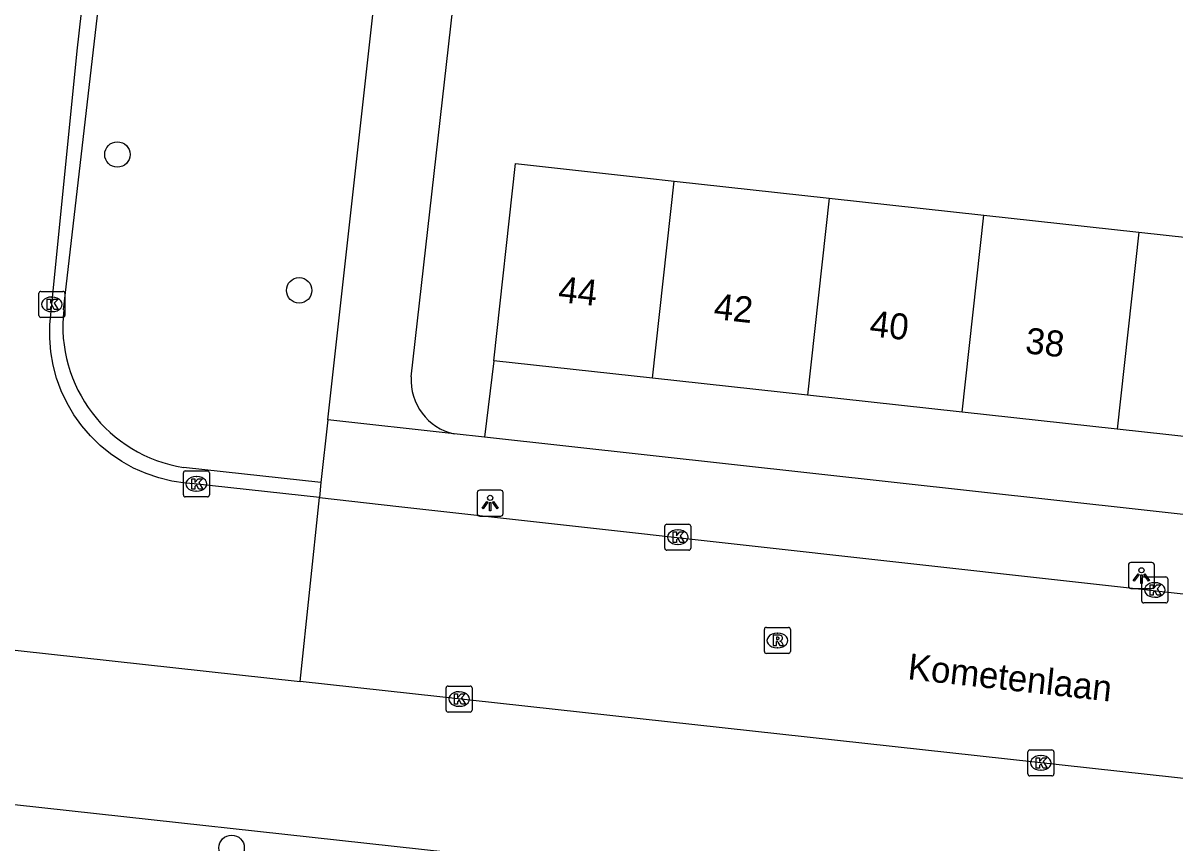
# Model space of a CAD drawing. Extents: x 161928 to 163055, y 386475 to 387428.
# Drawn here: x 162412.74 to 162457.09, y 387178.86 to 387210.42 of the extents above; entities that cross this region are included whole.
import ezdxf

# ---------------------------------------------------------------- set-up
doc = ezdxf.new("R2010")
doc.units = 0
for name, color, linetype in [('IMGEO_Boom', 7, 'Continuous'), ('IMGEO_Hek', 7, 'Continuous'), ('IMGEO_Kolk', 7, 'Continuous'), ('IMGEO_Lichtpunt', 7, 'Continuous'), ('IMGEO_Openbare_ruimte_label', 7, 'Continuous'), ('IMGEO_Pand', 7, 'Continuous'), ('IMGEO_Pand_nummerreeks', 7, 'Continuous'), ('IMGEO_Rijbaan_lokaal_open', 7, 'Continuous'), ('IMGEO_Rioolput', 7, 'Continuous'), ('IMGEO_Voetpad_open', 7, 'Continuous')]:
    doc.layers.add(name, color=color, linetype=linetype)

msp = doc.modelspace()

# ---------------------------------------------------------------- linework, layer by layer
at = {"layer": 'IMGEO_Boom'}
for centre in [(162416.376, 387205.362), (162423.372, 387200.132), (162420.773, 387178.675)]:
    msp.add_circle(centre, 0.489, dxfattribs=at)
at = {"layer": 'IMGEO_Hek'}
msp.add_lwpolyline([(162430.864, 387197.424), (162430.511, 387194.477)], dxfattribs=at)
at = {"layer": 'IMGEO_Kolk'}
for p, q in [((162413.351, 387199.167), (162413.351, 387200.019)), ((162413.426, 387200.093), (162414.278, 387200.093)), ((162414.352, 387200.019), (162414.352, 387199.167)), ((162413.839, 387199.873), (162413.864, 387199.873)), ((162413.862, 387199.313), (162413.837, 387199.313)), ((162414.278, 387199.093), (162413.426, 387199.093)), ((162418.915, 387192.256), (162418.915, 387193.108)), ((162418.99, 387193.182), (162419.842, 387193.182)), ((162419.403, 387192.962), (162419.428, 387192.962)), ((162419.916, 387193.108), (162419.916, 387192.256)), ((162419.842, 387192.182), (162418.99, 387192.182)), ((162419.426, 387192.402), (162419.401, 387192.402)), ((162437.451, 387190.205), (162437.451, 387191.057)), ((162437.526, 387191.131), (162438.378, 387191.131)), ((162437.939, 387190.911), (162437.964, 387190.911)), ((162438.452, 387191.057), (162438.452, 387190.205)), ((162437.962, 387190.351), (162437.937, 387190.351)), ((162438.378, 387190.131), (162437.526, 387190.131)), ((162455.815, 387188.173), (162455.815, 387189.025)), ((162455.89, 387189.099), (162456.742, 387189.099)), ((162456.816, 387189.025), (162456.816, 387188.173)), ((162456.303, 387188.879), (162456.328, 387188.879)), ((162456.742, 387188.099), (162455.89, 387188.099)), ((162456.326, 387188.319), (162456.301, 387188.319)), ((162429.03, 387183.976), (162429.03, 387184.828)), ((162429.105, 387184.902), (162429.957, 387184.902)), ((162429.518, 387184.682), (162429.543, 387184.682)), ((162430.031, 387184.828), (162430.031, 387183.976)), ((162429.541, 387184.122), (162429.516, 387184.122)), ((162429.957, 387183.902), (162429.105, 387183.902)), ((162451.427, 387181.516), (162451.427, 387182.368)), ((162451.502, 387182.442), (162452.354, 387182.442)), ((162452.428, 387182.368), (162452.428, 387181.516)), ((162451.915, 387182.222), (162451.94, 387182.222)), ((162452.354, 387181.442), (162451.502, 387181.442)), ((162451.938, 387181.662), (162451.913, 387181.662))]:
    msp.add_line(p, q, dxfattribs=at)
for points in [[(162413.351, 387199.167), (162413.351, 387200.019)], [(162413.426, 387200.093), (162414.278, 387200.093)], [(162414.352, 387200.019), (162414.352, 387199.167)], [(162413.672, 387199.793), (162413.795, 387199.793), (162413.795, 387199.642), (162413.925, 387199.793), (162414.089, 387199.793), (162413.943, 387199.642), (162414.096, 387199.393), (162413.944, 387199.393), (162413.859, 387199.557), (162413.795, 387199.49), (162413.795, 387199.393), (162413.672, 387199.393), (162413.672, 387199.793)], [(162414.278, 387199.093), (162413.426, 387199.093)], [(162418.915, 387192.256), (162418.915, 387193.108)], [(162418.99, 387193.182), (162419.842, 387193.182)], [(162419.916, 387193.108), (162419.916, 387192.256)], [(162419.236, 387192.882), (162419.359, 387192.882), (162419.359, 387192.731), (162419.489, 387192.882), (162419.653, 387192.882), (162419.507, 387192.731), (162419.66, 387192.482), (162419.508, 387192.482), (162419.423, 387192.646), (162419.359, 387192.579), (162419.359, 387192.482), (162419.236, 387192.482), (162419.236, 387192.882)], [(162419.842, 387192.182), (162418.99, 387192.182)], [(162437.451, 387190.205), (162437.451, 387191.057)], [(162437.526, 387191.131), (162438.378, 387191.131)], [(162437.772, 387190.831), (162437.895, 387190.831), (162437.895, 387190.68), (162438.025, 387190.831), (162438.189, 387190.831), (162438.043, 387190.68), (162438.196, 387190.431), (162438.044, 387190.431), (162437.959, 387190.595), (162437.895, 387190.528), (162437.895, 387190.431), (162437.772, 387190.431), (162437.772, 387190.831)], [(162438.452, 387191.057), (162438.452, 387190.205)], [(162438.378, 387190.131), (162437.526, 387190.131)], [(162455.815, 387188.173), (162455.815, 387189.025)], [(162455.89, 387189.099), (162456.742, 387189.099)], [(162456.816, 387189.025), (162456.816, 387188.173)], [(162456.136, 387188.799), (162456.259, 387188.799), (162456.259, 387188.648), (162456.389, 387188.799), (162456.553, 387188.799), (162456.407, 387188.648), (162456.56, 387188.399), (162456.408, 387188.399), (162456.323, 387188.563), (162456.259, 387188.496), (162456.259, 387188.399), (162456.136, 387188.399), (162456.136, 387188.799)], [(162456.742, 387188.099), (162455.89, 387188.099)], [(162429.03, 387183.976), (162429.03, 387184.828)], [(162429.105, 387184.902), (162429.957, 387184.902)], [(162429.351, 387184.602), (162429.474, 387184.602), (162429.474, 387184.451), (162429.604, 387184.602), (162429.768, 387184.602), (162429.622, 387184.451), (162429.775, 387184.202), (162429.623, 387184.202), (162429.538, 387184.366), (162429.474, 387184.299), (162429.474, 387184.202), (162429.351, 387184.202), (162429.351, 387184.602)], [(162430.031, 387184.828), (162430.031, 387183.976)], [(162429.957, 387183.902), (162429.105, 387183.902)], [(162451.427, 387181.516), (162451.427, 387182.368)], [(162451.502, 387182.442), (162452.354, 387182.442)], [(162452.428, 387182.368), (162452.428, 387181.516)], [(162451.748, 387182.142), (162451.871, 387182.142), (162451.871, 387181.991), (162452.001, 387182.142), (162452.165, 387182.142), (162452.019, 387181.991), (162452.172, 387181.742), (162452.02, 387181.742), (162451.935, 387181.906), (162451.871, 387181.839), (162451.871, 387181.742), (162451.748, 387181.742), (162451.748, 387182.142)], [(162452.354, 387181.442), (162451.502, 387181.442)]]:
    msp.add_lwpolyline(points, dxfattribs=at)
for centre, start, end in [((162413.428, 387200.017), 91.552, 178.448), ((162413.428, 387200.017), 91.552, 178.448), ((162414.276, 387200.017), 1.552, 88.448), ((162414.276, 387200.017), 1.552, 88.448), ((162413.428, 387199.169), 181.552, 268.448), ((162413.428, 387199.169), 181.552, 268.448), ((162414.276, 387199.169), 271.552, 358.448), ((162414.276, 387199.169), 271.552, 358.448), ((162418.992, 387193.106), 91.552, 178.448), ((162418.992, 387193.106), 91.552, 178.448), ((162419.84, 387193.106), 1.552, 88.448), ((162419.84, 387193.106), 1.552, 88.448), ((162418.992, 387192.258), 181.552, 268.448), ((162418.992, 387192.258), 181.552, 268.448), ((162419.84, 387192.258), 271.552, 358.448), ((162419.84, 387192.258), 271.552, 358.448), ((162437.528, 387191.055), 91.552, 178.448), ((162437.528, 387191.055), 91.552, 178.448), ((162438.376, 387191.055), 1.552, 88.448), ((162438.376, 387191.055), 1.552, 88.448), ((162437.528, 387190.207), 181.552, 268.448), ((162437.528, 387190.207), 181.552, 268.448), ((162438.376, 387190.207), 271.552, 358.448), ((162438.376, 387190.207), 271.552, 358.448), ((162455.892, 387189.023), 91.552, 178.448), ((162455.892, 387189.023), 91.552, 178.448), ((162456.74, 387189.023), 1.552, 88.448), ((162456.74, 387189.023), 1.552, 88.448), ((162455.892, 387188.175), 181.552, 268.448), ((162455.892, 387188.175), 181.552, 268.448), ((162456.74, 387188.175), 271.552, 358.448), ((162456.74, 387188.175), 271.552, 358.448), ((162429.107, 387184.826), 91.552, 178.448), ((162429.107, 387184.826), 91.552, 178.448), ((162429.955, 387184.826), 1.552, 88.448), ((162429.955, 387184.826), 1.552, 88.448), ((162429.107, 387183.978), 181.552, 268.448), ((162429.107, 387183.978), 181.552, 268.448), ((162429.955, 387183.978), 271.552, 358.448), ((162429.955, 387183.978), 271.552, 358.448), ((162451.504, 387182.366), 91.552, 178.448), ((162451.504, 387182.366), 91.552, 178.448), ((162452.352, 387182.366), 1.552, 88.448), ((162452.352, 387182.366), 1.552, 88.448), ((162451.504, 387181.518), 181.552, 268.448), ((162451.504, 387181.518), 181.552, 268.448), ((162452.352, 387181.518), 271.552, 358.448), ((162452.352, 387181.518), 271.552, 358.448)]:
    msp.add_arc(centre, 0.0765, start, end, dxfattribs=at)
for centre, major_axis, ratio, start_param, end_param in [((162413.838, 387199.593), (-0.387, 0.002), 0.722429, 4.712389, 7.853982), ((162413.863, 387199.593), (-0.39, 0.002), 0.717154, 1.570796, 4.712389), ((162419.402, 387192.682), (-0.387, 0.002), 0.722429, 4.712389, 7.853982), ((162419.427, 387192.682), (-0.39, 0.002), 0.717154, 1.570796, 4.712389), ((162437.938, 387190.631), (-0.387, 0.002), 0.722429, 4.712389, 7.853982), ((162437.963, 387190.631), (-0.39, 0.002), 0.717154, 1.570796, 4.712389), ((162456.302, 387188.599), (-0.387, 0.002), 0.722429, 4.712389, 7.853982), ((162456.327, 387188.599), (-0.39, 0.002), 0.717154, 1.570796, 4.712389), ((162429.517, 387184.402), (-0.387, 0.002), 0.722429, 4.712389, 7.853982), ((162429.542, 387184.402), (-0.39, 0.002), 0.717154, 1.570796, 4.712389), ((162451.914, 387181.942), (-0.387, 0.002), 0.722429, 4.712389, 7.853982), ((162451.939, 387181.942), (-0.39, 0.002), 0.717154, 1.570796, 4.712389)]:
    msp.add_ellipse(centre, major_axis=major_axis, ratio=ratio, start_param=start_param, end_param=end_param, dxfattribs=at)
at = {"layer": 'IMGEO_Lichtpunt'}
for p, q in [((162430.23, 387192.345), (162430.23, 387191.538)), ((162430.23, 387192.345), (162430.23, 387191.538)), ((162431.132, 387192.44), (162430.324, 387192.44)), ((162431.132, 387192.44), (162430.324, 387192.44)), ((162431.226, 387191.538), (162431.226, 387192.345)), ((162431.226, 387191.538), (162431.226, 387192.345)), ((162430.324, 387191.444), (162431.132, 387191.444)), ((162430.324, 387191.444), (162431.132, 387191.444)), ((162455.302, 387189.56), (162455.302, 387188.753)), ((162455.302, 387189.56), (162455.302, 387188.753)), ((162456.204, 387189.655), (162455.396, 387189.655)), ((162456.204, 387189.655), (162455.396, 387189.655)), ((162456.298, 387188.753), (162456.298, 387189.56)), ((162456.298, 387188.753), (162456.298, 387189.56)), ((162455.396, 387188.659), (162456.204, 387188.659)), ((162455.396, 387188.659), (162456.204, 387188.659))]:
    msp.add_line(p, q, dxfattribs=at)
for points in [[(162430.604, 387192.009), (162430.643, 387191.981), (162430.455, 387191.719), (162430.417, 387191.746), (162430.604, 387192.009)], [(162430.706, 387191.961), (162430.753, 387191.961), (162430.753, 387191.639), (162430.706, 387191.639), (162430.706, 387191.961)], [(162430.816, 387191.981), (162430.854, 387192.008), (162431.041, 387191.746), (162431.002, 387191.718), (162430.816, 387191.981)], [(162455.676, 387189.224), (162455.715, 387189.196), (162455.527, 387188.934), (162455.489, 387188.961), (162455.676, 387189.224)], [(162455.778, 387189.176), (162455.825, 387189.176), (162455.825, 387188.854), (162455.778, 387188.854), (162455.778, 387189.176)], [(162455.888, 387189.196), (162455.926, 387189.223), (162456.113, 387188.961), (162456.074, 387188.933), (162455.888, 387189.196)]]:
    msp.add_lwpolyline(points, dxfattribs=at)
for centre in [(162430.729, 387192.143), (162455.801, 387189.358)]:
    msp.add_circle(centre, 0.0994, dxfattribs=at)
for centre, start, end in [((162430.324, 387192.345), 90, 180), ((162430.324, 387192.345), 90, 180), ((162431.132, 387192.345), 0, 90), ((162431.132, 387192.345), 0, 90), ((162430.324, 387191.538), 180, 270), ((162430.324, 387191.538), 180, 270), ((162431.132, 387191.538), 270, 0), ((162431.132, 387191.538), 270, 360), ((162455.396, 387189.56), 90, 180), ((162455.396, 387189.56), 90, 180), ((162456.204, 387189.56), 0, 90), ((162456.204, 387189.56), 0, 90), ((162455.396, 387188.753), 180, 270), ((162455.396, 387188.753), 180, 270), ((162456.204, 387188.753), 270, 0), ((162456.204, 387188.753), 270, 360)]:
    msp.add_arc(centre, 0.0946, start, end, dxfattribs=at)
at = {"layer": 'IMGEO_Pand'}
for points in [[(162436.975, 387196.753), (162430.864, 387197.424), (162431.698, 387205.011), (162436.669, 387204.465), (162437.809, 387204.34)], [(162436.975, 387196.753), (162437.809, 387204.34)], [(162437.809, 387204.34), (162443.773, 387203.684)], [(162443.773, 387203.684), (162442.939, 387196.097)], [(162443.773, 387203.684), (162449.737, 387203.029)], [(162448.903, 387195.442), (162449.737, 387203.029)], [(162449.737, 387203.029), (162455.701, 387202.374)], [(162455.701, 387202.374), (162454.867, 387194.787)], [(162455.701, 387202.374), (162461.666, 387201.719)], [(162442.939, 387196.097), (162436.975, 387196.753)], [(162448.903, 387195.442), (162442.939, 387196.097)], [(162454.867, 387194.787), (162448.903, 387195.442)], [(162460.832, 387194.132), (162454.867, 387194.787)]]:
    msp.add_lwpolyline(points, dxfattribs=at)
at = {"layer": 'IMGEO_Rijbaan_lokaal_open'}
for points in [[(162424.151, 387192.153), (162419.329, 387192.69), (162418.991, 387192.715), (162418.476, 387192.791), (162417.97, 387192.913), (162417.477, 387193.08), (162417.001, 387193.29), (162416.545, 387193.542), (162416.114, 387193.833), (162415.711, 387194.162), (162415.338, 387194.526), (162415, 387194.921), (162414.698, 387195.345), (162414.435, 387195.794), (162414.214, 387196.265), (162414.035, 387196.754), (162413.901, 387197.257), (162413.812, 387197.77), (162413.77, 387198.289), (162413.774, 387198.809), (162413.824, 387199.327), (162414.826, 387209.353), (162417.215, 387230.471)], [(162423.416, 387185.075), (162424.151, 387192.153)], [(162424.151, 387192.153), (162427.206, 387191.813), (162498.102, 387183.921), (162499.448, 387183.627)], [(162405.308, 387187.063), (162423.416, 387185.075)], [(162490.852, 387177.669), (162423.416, 387185.075)]]:
    msp.add_lwpolyline(points, dxfattribs=at)
at = {"layer": 'IMGEO_Rioolput'}
for p, q in [((162441.36, 387187.158), (162442.212, 387187.158)), ((162441.285, 387186.232), (162441.285, 387187.084)), ((162441.773, 387186.938), (162441.798, 387186.938)), ((162442.286, 387187.084), (162442.286, 387186.232)), ((162441.796, 387186.378), (162441.771, 387186.378)), ((162442.212, 387186.158), (162441.36, 387186.158))]:
    msp.add_line(p, q, dxfattribs=at)
for points in [[(162441.36, 387187.158), (162442.212, 387187.158)], [(162441.285, 387186.232), (162441.285, 387187.084)], [(162441.874, 387186.856), (162441.622, 387186.858), (162441.622, 387186.458)], [(162441.8, 387186.777), (162441.746, 387186.777), (162441.746, 387186.696)], [(162442.286, 387187.084), (162442.286, 387186.232)], [(162441.622, 387186.458), (162441.746, 387186.458), (162441.746, 387186.62), (162441.757, 387186.62)], [(162441.746, 387186.696), (162441.798, 387186.696)], [(162441.804, 387186.591), (162441.875, 387186.458), (162442.015, 387186.458), (162441.95, 387186.584)], [(162442.212, 387186.158), (162441.36, 387186.158)]]:
    msp.add_lwpolyline(points, dxfattribs=at)
for centre, radius, start, end in [((162441.362, 387187.082), 0.0765, 91.552, 178.448), ((162441.362, 387187.082), 0.0765, 91.552, 178.448), ((162442.21, 387187.082), 0.0765, 1.552, 88.448), ((162442.21, 387187.082), 0.0765, 1.552, 88.448), ((162441.806, 387186.681), 0.0964, 77.0061, 93.1865), ((162441.82, 387186.738), 0.0378, 276.6634, 79.6772), ((162441.873, 387186.746), 0.109, 350.3612, 89.416), ((162441.871, 387186.746), 0.112, 277.5842, 350.9817), ((162441.756, 387186.567), 0.0533, 26.0293, 88.6989), ((162441.782, 387186.885), 0.19, 274.7715, 282.9687), ((162441.855, 387186.531), 0.108, 29.5134, 73.7905), ((162441.362, 387186.234), 0.0765, 181.552, 268.448), ((162441.362, 387186.234), 0.0765, 181.552, 268.448), ((162442.21, 387186.234), 0.0765, 271.552, 358.448), ((162442.21, 387186.234), 0.0765, 271.552, 358.448)]:
    msp.add_arc(centre, radius, start, end, dxfattribs=at)
for centre, major_axis, ratio, start_param, end_param in [((162441.772, 387186.658), (-0.387, 0.002), 0.722429, 4.712389, 7.853982), ((162441.797, 387186.658), (-0.39, 0.002), 0.717154, 1.570796, 4.712389)]:
    msp.add_ellipse(centre, major_axis=major_axis, ratio=ratio, start_param=start_param, end_param=end_param, dxfattribs=at)
at = {"layer": 'IMGEO_Voetpad_open'}
for points in [[(162414.306, 387199.378), (162416.285, 387216.624)], [(162427.687, 387196.802), (162429.934, 387216.666)], [(162424.479, 387195.143), (162426.71, 387215.254)], [(162424.479, 387195.143), (162424.212, 387192.741)], [(162429.335, 387194.607), (162424.479, 387195.143)], [(162490.472, 387187.854), (162430.511, 387194.477), (162429.335, 387194.607)], [(162424.212, 387192.741), (162418.923, 387193.312)], [(162424.212, 387192.741), (162424.151, 387192.153)], [(162434.282, 387177.931), (162406.202, 387181.015)]]:
    msp.add_lwpolyline(points, dxfattribs=at)
for centre, radius, start, end in [((162419.791, 387198.763), 5.519, 173.6004, 260.9511), ((162429.792, 387196.666), 2.109, 176.3113, 257.4869)]:
    msp.add_arc(centre, radius, start, end, dxfattribs=at)

# ---------------------------------------------------------------- texts
at = {"layer": 'IMGEO_Openbare_ruimte_label'}
msp.add_text('Kometenlaan', height=1, rotation=353.6851, dxfattribs=at).set_placement((162446.773, 387185.169))
at = {"layer": 'IMGEO_Pand_nummerreeks'}
for s, p in [('44', (162433.315, 387199.689)), ('42', (162439.305, 387199.032)), ('40', (162445.305, 387198.372)), ('38', (162451.298, 387197.714))]:
    msp.add_text(s, height=1, rotation=353.7302, dxfattribs=at).set_placement(p)

doc.saveas('drawing.dxf')
